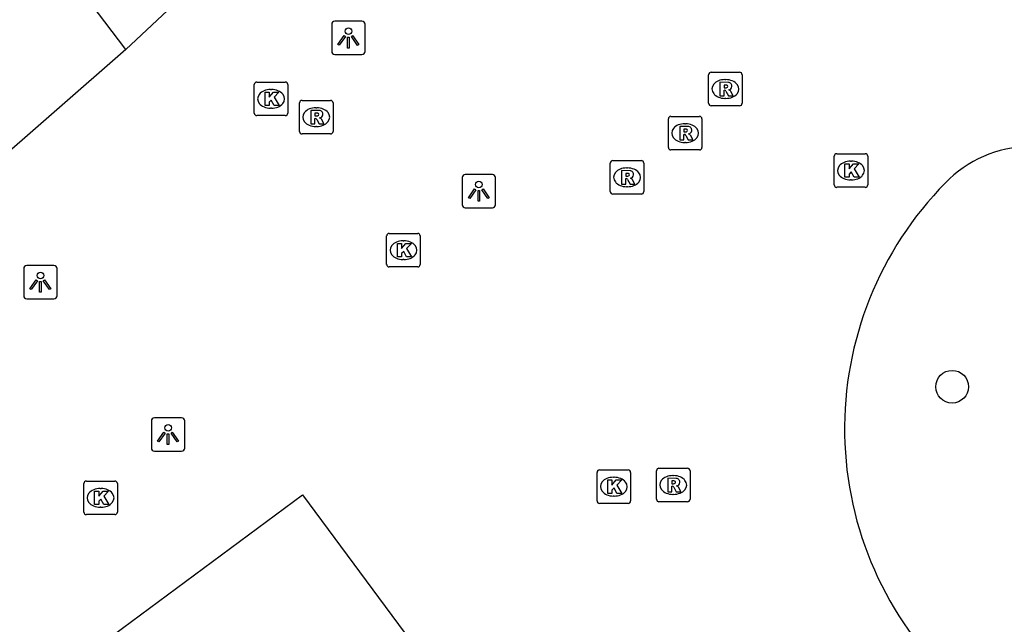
# Model space of a CAD drawing. Extents: x 161087 to 161922, y 382574 to 383873.
# Drawn here: x 161302.69 to 161332.08, y 383376.36 to 383394.39 of the extents above; entities that cross this region are included whole.
import ezdxf

# ---------------------------------------------------------------- set-up
doc = ezdxf.new("R2010")
doc.units = 0
for name, color, linetype in [('IMGEO_Boom', 7, 'Continuous'), ('IMGEO_Kolk', 7, 'Continuous'), ('IMGEO_Lichtpunt', 7, 'Continuous'), ('IMGEO_Pand', 7, 'Continuous'), ('IMGEO_Rioolput', 7, 'Continuous'), ('IMGEO_Voetgangersgebied_open', 7, 'Continuous')]:
    doc.layers.add(name, color=color, linetype=linetype)

msp = doc.modelspace()

# ---------------------------------------------------------------- linework, layer by layer
at = {"layer": 'IMGEO_Boom'}
msp.add_circle((161330.525, 383383.448), 0.489, dxfattribs=at)
at = {"layer": 'IMGEO_Kolk'}
for p, q in [((161309.769, 383392.533), (161310.621, 383392.533)), ((161309.694, 383391.607), (161309.694, 383392.459)), ((161310.182, 383392.313), (161310.207, 383392.313)), ((161310.695, 383392.459), (161310.695, 383391.607)), ((161310.205, 383391.753), (161310.18, 383391.753)), ((161310.621, 383391.533), (161309.769, 383391.533)), ((161327.005, 383389.469), (161327.005, 383390.321)), ((161327.08, 383390.395), (161327.932, 383390.395)), ((161327.493, 383390.175), (161327.518, 383390.175)), ((161328.006, 383390.321), (161328.006, 383389.469)), ((161327.516, 383389.615), (161327.491, 383389.615)), ((161327.932, 383389.395), (161327.08, 383389.395)), ((161313.646, 383387.094), (161313.646, 383387.946)), ((161313.721, 383388.02), (161314.573, 383388.02)), ((161314.134, 383387.8), (161314.159, 383387.8)), ((161314.647, 383387.946), (161314.647, 383387.094)), ((161314.157, 383387.24), (161314.132, 383387.24)), ((161314.573, 383387.02), (161313.721, 383387.02)), ((161319.925, 383380.042), (161319.925, 383380.894)), ((161320, 383380.968), (161320.852, 383380.968)), ((161320.413, 383380.748), (161320.438, 383380.748)), ((161320.926, 383380.894), (161320.926, 383380.042)), ((161304.607, 383379.708), (161304.607, 383380.56)), ((161304.682, 383380.634), (161305.534, 383380.634)), ((161305.608, 383380.56), (161305.608, 383379.708)), ((161305.095, 383380.414), (161305.12, 383380.414)), ((161320.436, 383380.188), (161320.411, 383380.188)), ((161305.118, 383379.854), (161305.093, 383379.854)), ((161320.852, 383379.968), (161320, 383379.968)), ((161305.534, 383379.634), (161304.682, 383379.634))]:
    msp.add_line(p, q, dxfattribs=at)
for points in [[(161309.769, 383392.533), (161310.621, 383392.533)], [(161309.694, 383391.607), (161309.694, 383392.459)], [(161310.015, 383392.233), (161310.138, 383392.233), (161310.138, 383392.082), (161310.268, 383392.233), (161310.432, 383392.233), (161310.286, 383392.082), (161310.439, 383391.833), (161310.287, 383391.833), (161310.202, 383391.997), (161310.138, 383391.93), (161310.138, 383391.833), (161310.015, 383391.833), (161310.015, 383392.233)], [(161310.695, 383392.459), (161310.695, 383391.607)], [(161310.621, 383391.533), (161309.769, 383391.533)], [(161327.005, 383389.469), (161327.005, 383390.321)], [(161327.08, 383390.395), (161327.932, 383390.395)], [(161328.006, 383390.321), (161328.006, 383389.469)], [(161327.326, 383390.095), (161327.449, 383390.095), (161327.449, 383389.944), (161327.579, 383390.095), (161327.743, 383390.095), (161327.597, 383389.944), (161327.75, 383389.695), (161327.598, 383389.695), (161327.513, 383389.859), (161327.449, 383389.792), (161327.449, 383389.695), (161327.326, 383389.695), (161327.326, 383390.095)], [(161327.932, 383389.395), (161327.08, 383389.395)], [(161313.646, 383387.094), (161313.646, 383387.946)], [(161313.721, 383388.02), (161314.573, 383388.02)], [(161314.647, 383387.946), (161314.647, 383387.094)], [(161313.967, 383387.72), (161314.09, 383387.72), (161314.09, 383387.569), (161314.22, 383387.72), (161314.384, 383387.72), (161314.238, 383387.569), (161314.391, 383387.32), (161314.239, 383387.32), (161314.154, 383387.484), (161314.09, 383387.417), (161314.09, 383387.32), (161313.967, 383387.32), (161313.967, 383387.72)], [(161314.573, 383387.02), (161313.721, 383387.02)], [(161319.925, 383380.042), (161319.925, 383380.894)], [(161320, 383380.968), (161320.852, 383380.968)], [(161320.926, 383380.894), (161320.926, 383380.042)], [(161304.607, 383379.708), (161304.607, 383380.56)], [(161304.682, 383380.634), (161305.534, 383380.634)], [(161305.608, 383380.56), (161305.608, 383379.708)], [(161320.246, 383380.668), (161320.369, 383380.668), (161320.369, 383380.517), (161320.499, 383380.668), (161320.663, 383380.668), (161320.517, 383380.517), (161320.67, 383380.268), (161320.518, 383380.268), (161320.433, 383380.432), (161320.369, 383380.365), (161320.369, 383380.268), (161320.246, 383380.268), (161320.246, 383380.668)], [(161304.928, 383380.334), (161305.051, 383380.334), (161305.051, 383380.183), (161305.181, 383380.334), (161305.345, 383380.334), (161305.199, 383380.183), (161305.352, 383379.934), (161305.2, 383379.934), (161305.115, 383380.098), (161305.051, 383380.031), (161305.051, 383379.934), (161304.928, 383379.934), (161304.928, 383380.334)], [(161320.852, 383379.968), (161320, 383379.968)], [(161305.534, 383379.634), (161304.682, 383379.634)]]:
    msp.add_lwpolyline(points, dxfattribs=at)
for centre, start, end in [((161309.771, 383392.457), 91.552, 178.448), ((161309.771, 383392.457), 91.552, 178.448), ((161310.619, 383392.457), 1.552, 88.448), ((161310.619, 383392.457), 1.552, 88.448), ((161309.771, 383391.609), 181.552, 268.448), ((161309.771, 383391.609), 181.552, 268.448), ((161310.619, 383391.609), 271.552, 358.448), ((161310.619, 383391.609), 271.552, 358.448), ((161327.082, 383390.319), 91.552, 178.448), ((161327.082, 383390.319), 91.552, 178.448), ((161327.93, 383390.319), 1.552, 88.448), ((161327.93, 383390.319), 1.552, 88.448), ((161327.082, 383389.471), 181.552, 268.448), ((161327.082, 383389.471), 181.552, 268.448), ((161327.93, 383389.471), 271.552, 358.448), ((161327.93, 383389.471), 271.552, 358.448), ((161313.723, 383387.944), 91.552, 178.448), ((161313.723, 383387.944), 91.552, 178.448), ((161314.571, 383387.944), 1.552, 88.448), ((161314.571, 383387.944), 1.552, 88.448), ((161313.723, 383387.096), 181.552, 268.448), ((161313.723, 383387.096), 181.552, 268.448), ((161314.571, 383387.096), 271.552, 358.448), ((161314.571, 383387.096), 271.552, 358.448), ((161320.002, 383380.892), 91.552, 178.448), ((161320.002, 383380.892), 91.552, 178.448), ((161320.85, 383380.892), 1.552, 88.448), ((161320.85, 383380.892), 1.552, 88.448), ((161304.684, 383380.558), 91.552, 178.448), ((161304.684, 383380.558), 91.552, 178.448), ((161305.532, 383380.558), 1.552, 88.448), ((161305.532, 383380.558), 1.552, 88.448), ((161320.002, 383380.044), 181.552, 268.448), ((161320.002, 383380.044), 181.552, 268.448), ((161320.85, 383380.044), 271.552, 358.448), ((161320.85, 383380.044), 271.552, 358.448), ((161304.684, 383379.71), 181.552, 268.448), ((161304.684, 383379.71), 181.552, 268.448), ((161305.532, 383379.71), 271.552, 358.448), ((161305.532, 383379.71), 271.552, 358.448)]:
    msp.add_arc(centre, 0.0765, start, end, dxfattribs=at)
for centre, major_axis, ratio, start_param, end_param in [((161310.181, 383392.033), (-0.387, 0.002), 0.722429, 4.712389, 7.853982), ((161310.206, 383392.033), (-0.39, 0.002), 0.717154, 1.570796, 4.712389), ((161327.492, 383389.895), (-0.387, 0.002), 0.722429, 4.712389, 7.853982), ((161327.517, 383389.895), (-0.39, 0.002), 0.717154, 1.570796, 4.712389), ((161314.133, 383387.52), (-0.387, 0.002), 0.722429, 4.712389, 7.853982), ((161314.158, 383387.52), (-0.39, 0.002), 0.717154, 1.570796, 4.712389), ((161320.412, 383380.468), (-0.387, 0.002), 0.722429, 4.712389, 7.853982), ((161320.437, 383380.468), (-0.39, 0.002), 0.717154, 1.570796, 4.712389), ((161305.094, 383380.134), (-0.387, 0.002), 0.722429, 4.712389, 7.853982), ((161305.119, 383380.134), (-0.39, 0.002), 0.717154, 1.570796, 4.712389)]:
    msp.add_ellipse(centre, major_axis=major_axis, ratio=ratio, start_param=start_param, end_param=end_param, dxfattribs=at)
at = {"layer": 'IMGEO_Lichtpunt'}
for p, q in [((161312.006, 383394.256), (161312.006, 383393.449)), ((161312.006, 383394.256), (161312.006, 383393.449)), ((161312.908, 383394.351), (161312.1, 383394.351)), ((161312.908, 383394.351), (161312.1, 383394.351)), ((161313.002, 383393.449), (161313.002, 383394.256)), ((161313.002, 383393.449), (161313.002, 383394.256)), ((161312.1, 383393.355), (161312.908, 383393.355)), ((161312.1, 383393.355), (161312.908, 383393.355)), ((161315.899, 383389.684), (161315.899, 383388.877)), ((161315.899, 383389.684), (161315.899, 383388.877)), ((161316.801, 383389.779), (161315.993, 383389.779)), ((161316.801, 383389.779), (161315.993, 383389.779)), ((161316.895, 383388.877), (161316.895, 383389.684)), ((161316.895, 383388.877), (161316.895, 383389.684)), ((161315.993, 383388.783), (161316.801, 383388.783)), ((161315.993, 383388.783), (161316.801, 383388.783)), ((161302.812, 383386.97), (161302.812, 383386.163)), ((161302.812, 383386.97), (161302.812, 383386.163)), ((161303.714, 383387.065), (161302.906, 383387.065)), ((161303.714, 383387.065), (161302.906, 383387.065)), ((161303.808, 383386.163), (161303.808, 383386.97)), ((161303.808, 383386.163), (161303.808, 383386.97)), ((161302.906, 383386.069), (161303.714, 383386.069)), ((161302.906, 383386.069), (161303.714, 383386.069)), ((161307.525, 383382.522), (161306.717, 383382.522)), ((161307.525, 383382.522), (161306.717, 383382.522)), ((161306.623, 383382.427), (161306.623, 383381.62)), ((161306.623, 383382.427), (161306.623, 383381.62)), ((161307.619, 383381.62), (161307.619, 383382.427)), ((161307.619, 383381.62), (161307.619, 383382.427)), ((161306.717, 383381.526), (161307.525, 383381.526)), ((161306.717, 383381.526), (161307.525, 383381.526))]:
    msp.add_line(p, q, dxfattribs=at)
for points in [[(161312.38, 383393.92), (161312.419, 383393.892), (161312.231, 383393.63), (161312.193, 383393.657), (161312.38, 383393.92)], [(161312.482, 383393.872), (161312.529, 383393.872), (161312.529, 383393.55), (161312.482, 383393.55), (161312.482, 383393.872)], [(161312.592, 383393.892), (161312.63, 383393.919), (161312.817, 383393.657), (161312.778, 383393.629), (161312.592, 383393.892)], [(161316.273, 383389.348), (161316.312, 383389.32), (161316.124, 383389.058), (161316.086, 383389.085), (161316.273, 383389.348)], [(161316.375, 383389.3), (161316.422, 383389.3), (161316.422, 383388.978), (161316.375, 383388.978), (161316.375, 383389.3)], [(161316.485, 383389.32), (161316.523, 383389.347), (161316.71, 383389.085), (161316.671, 383389.057), (161316.485, 383389.32)], [(161303.186, 383386.634), (161303.225, 383386.606), (161303.037, 383386.344), (161302.999, 383386.371), (161303.186, 383386.634)], [(161303.398, 383386.606), (161303.436, 383386.633), (161303.623, 383386.371), (161303.584, 383386.343), (161303.398, 383386.606)], [(161303.288, 383386.586), (161303.335, 383386.586), (161303.335, 383386.264), (161303.288, 383386.264), (161303.288, 383386.586)], [(161306.997, 383382.091), (161307.036, 383382.063), (161306.848, 383381.801), (161306.81, 383381.828), (161306.997, 383382.091)], [(161307.099, 383382.043), (161307.146, 383382.043), (161307.146, 383381.721), (161307.099, 383381.721), (161307.099, 383382.043)], [(161307.209, 383382.063), (161307.247, 383382.09), (161307.434, 383381.828), (161307.395, 383381.8), (161307.209, 383382.063)]]:
    msp.add_lwpolyline(points, dxfattribs=at)
for centre in [(161312.505, 383394.054), (161316.398, 383389.482), (161303.311, 383386.768), (161307.122, 383382.225)]:
    msp.add_circle(centre, 0.0994, dxfattribs=at)
for centre, start, end in [((161312.1, 383394.256), 90, 180), ((161312.1, 383394.256), 90, 180), ((161312.908, 383394.256), 0, 90), ((161312.908, 383394.256), 0, 90), ((161312.1, 383393.449), 180, 270), ((161312.1, 383393.449), 180, 270), ((161312.908, 383393.449), 270, 0), ((161312.908, 383393.449), 270, 360), ((161315.993, 383389.684), 90, 180), ((161315.993, 383389.684), 90, 180), ((161316.801, 383389.684), 0, 90), ((161316.801, 383389.684), 0, 90), ((161315.993, 383388.877), 180, 270), ((161315.993, 383388.877), 180, 270), ((161316.801, 383388.877), 270, 0), ((161316.801, 383388.877), 270, 360), ((161302.906, 383386.97), 90, 180), ((161302.906, 383386.97), 90, 180), ((161303.714, 383386.97), 0, 90), ((161303.714, 383386.97), 0, 90), ((161302.906, 383386.163), 180, 270), ((161302.906, 383386.163), 180, 270), ((161303.714, 383386.163), 270, 0), ((161303.714, 383386.163), 270, 360), ((161306.717, 383382.427), 90, 180), ((161306.717, 383382.427), 90, 180), ((161307.525, 383382.427), 0, 90), ((161307.525, 383382.427), 0, 90), ((161306.717, 383381.62), 180, 270), ((161306.717, 383381.62), 180, 270), ((161307.525, 383381.62), 270, 0), ((161307.525, 383381.62), 270, 360)]:
    msp.add_arc(centre, 0.0946, start, end, dxfattribs=at)
at = {"layer": 'IMGEO_Pand'}
for points in [[(161305.86, 383393.502), (161290.727, 383413.422), (161285.524, 383420.675)], [(161310.222, 383397.593), (161305.86, 383393.502)], [(161305.86, 383393.502), (161301.654, 383389.841)], [(161304.418, 383375.254), (161311.13, 383380.22), (161320.067, 383368.168), (161322.584, 383364.514)]]:
    msp.add_lwpolyline(points, dxfattribs=at)
at = {"layer": 'IMGEO_Rioolput'}
for p, q in [((161323.331, 383392.827), (161324.183, 383392.827)), ((161323.256, 383391.901), (161323.256, 383392.753)), ((161323.744, 383392.607), (161323.769, 383392.607)), ((161324.257, 383392.753), (161324.257, 383391.901)), ((161311.045, 383391.062), (161311.045, 383391.914)), ((161311.12, 383391.988), (161311.972, 383391.988)), ((161312.046, 383391.914), (161312.046, 383391.062)), ((161323.767, 383392.047), (161323.742, 383392.047)), ((161311.533, 383391.768), (161311.558, 383391.768)), ((161324.183, 383391.827), (161323.331, 383391.827)), ((161322.056, 383390.586), (161322.056, 383391.438)), ((161322.131, 383391.512), (161322.983, 383391.512)), ((161323.057, 383391.438), (161323.057, 383390.586)), ((161311.556, 383391.208), (161311.531, 383391.208)), ((161322.544, 383391.292), (161322.569, 383391.292)), ((161311.972, 383390.988), (161311.12, 383390.988)), ((161322.567, 383390.732), (161322.542, 383390.732)), ((161322.983, 383390.512), (161322.131, 383390.512)), ((161320.321, 383389.267), (161320.321, 383390.119)), ((161320.396, 383390.193), (161321.248, 383390.193)), ((161321.322, 383390.119), (161321.322, 383389.267)), ((161320.809, 383389.973), (161320.834, 383389.973)), ((161320.832, 383389.413), (161320.807, 383389.413)), ((161321.248, 383389.193), (161320.396, 383389.193)), ((161321.775, 383381.018), (161322.627, 383381.018)), ((161321.7, 383380.092), (161321.7, 383380.944)), ((161322.188, 383380.798), (161322.213, 383380.798)), ((161322.701, 383380.944), (161322.701, 383380.092)), ((161322.211, 383380.238), (161322.186, 383380.238)), ((161322.627, 383380.018), (161321.775, 383380.018))]:
    msp.add_line(p, q, dxfattribs=at)
for points in [[(161323.331, 383392.827), (161324.183, 383392.827)], [(161323.256, 383391.901), (161323.256, 383392.753)], [(161323.845, 383392.525), (161323.593, 383392.527), (161323.593, 383392.127)], [(161324.257, 383392.753), (161324.257, 383391.901)], [(161323.593, 383392.127), (161323.717, 383392.127), (161323.717, 383392.289), (161323.728, 383392.289)], [(161323.771, 383392.446), (161323.717, 383392.446), (161323.717, 383392.365)], [(161323.717, 383392.365), (161323.769, 383392.365)], [(161323.775, 383392.26), (161323.846, 383392.127), (161323.986, 383392.127), (161323.921, 383392.253)], [(161311.045, 383391.062), (161311.045, 383391.914)], [(161311.12, 383391.988), (161311.972, 383391.988)], [(161312.046, 383391.914), (161312.046, 383391.062)], [(161311.634, 383391.686), (161311.382, 383391.688), (161311.382, 383391.288)], [(161311.56, 383391.607), (161311.506, 383391.607), (161311.506, 383391.526)], [(161324.183, 383391.827), (161323.331, 383391.827)], [(161311.382, 383391.288), (161311.506, 383391.288), (161311.506, 383391.45), (161311.517, 383391.45)], [(161311.506, 383391.526), (161311.558, 383391.526)], [(161311.564, 383391.421), (161311.635, 383391.288), (161311.775, 383391.288), (161311.71, 383391.414)], [(161322.056, 383390.586), (161322.056, 383391.438)], [(161322.131, 383391.512), (161322.983, 383391.512)], [(161323.057, 383391.438), (161323.057, 383390.586)], [(161322.645, 383391.21), (161322.393, 383391.212), (161322.393, 383390.812)], [(161322.571, 383391.131), (161322.517, 383391.131), (161322.517, 383391.05)], [(161322.517, 383391.05), (161322.569, 383391.05)], [(161311.972, 383390.988), (161311.12, 383390.988)], [(161322.393, 383390.812), (161322.517, 383390.812), (161322.517, 383390.974), (161322.528, 383390.974)], [(161322.575, 383390.945), (161322.646, 383390.812), (161322.786, 383390.812), (161322.721, 383390.938)], [(161322.983, 383390.512), (161322.131, 383390.512)], [(161320.321, 383389.267), (161320.321, 383390.119)], [(161320.396, 383390.193), (161321.248, 383390.193)], [(161321.322, 383390.119), (161321.322, 383389.267)], [(161320.91, 383389.891), (161320.658, 383389.893), (161320.658, 383389.493)], [(161320.658, 383389.493), (161320.782, 383389.493), (161320.782, 383389.655), (161320.793, 383389.655)], [(161320.836, 383389.812), (161320.782, 383389.812), (161320.782, 383389.731)], [(161320.782, 383389.731), (161320.834, 383389.731)], [(161320.84, 383389.626), (161320.911, 383389.493), (161321.051, 383389.493), (161320.986, 383389.619)], [(161321.248, 383389.193), (161320.396, 383389.193)], [(161321.775, 383381.018), (161322.627, 383381.018)], [(161321.7, 383380.092), (161321.7, 383380.944)], [(161322.289, 383380.716), (161322.037, 383380.718), (161322.037, 383380.318)], [(161322.701, 383380.944), (161322.701, 383380.092)], [(161322.037, 383380.318), (161322.161, 383380.318), (161322.161, 383380.48), (161322.172, 383380.48)], [(161322.215, 383380.637), (161322.161, 383380.637), (161322.161, 383380.556)], [(161322.161, 383380.556), (161322.213, 383380.556)], [(161322.219, 383380.451), (161322.29, 383380.318), (161322.43, 383380.318), (161322.365, 383380.444)], [(161322.627, 383380.018), (161321.775, 383380.018)]]:
    msp.add_lwpolyline(points, dxfattribs=at)
for centre, radius, start, end in [((161323.333, 383392.751), 0.0765, 91.552, 178.448), ((161323.333, 383392.751), 0.0765, 91.552, 178.448), ((161324.181, 383392.751), 0.0765, 1.552, 88.448), ((161324.181, 383392.751), 0.0765, 1.552, 88.448), ((161323.844, 383392.415), 0.109, 350.3612, 89.416), ((161323.727, 383392.236), 0.0533, 26.0293, 88.6989), ((161323.753, 383392.554), 0.19, 274.7715, 282.9687), ((161323.777, 383392.35), 0.0964, 77.0061, 93.1865), ((161323.791, 383392.407), 0.0378, 276.6634, 79.6772), ((161323.842, 383392.415), 0.112, 277.5842, 350.9817), ((161323.826, 383392.2), 0.108, 29.5134, 73.7905), ((161311.122, 383391.912), 0.0765, 91.552, 178.448), ((161311.122, 383391.912), 0.0765, 91.552, 178.448), ((161311.97, 383391.912), 0.0765, 1.552, 88.448), ((161311.97, 383391.912), 0.0765, 1.552, 88.448), ((161323.333, 383391.903), 0.0765, 181.552, 268.448), ((161323.333, 383391.903), 0.0765, 181.552, 268.448), ((161324.181, 383391.903), 0.0765, 271.552, 358.448), ((161324.181, 383391.903), 0.0765, 271.552, 358.448), ((161311.566, 383391.511), 0.0964, 77.0061, 93.1865), ((161311.58, 383391.568), 0.0378, 276.6634, 79.6772), ((161311.633, 383391.576), 0.109, 350.3612, 89.416), ((161311.516, 383391.397), 0.0533, 26.0293, 88.6989), ((161311.542, 383391.715), 0.19, 274.7715, 282.9687), ((161311.631, 383391.576), 0.112, 277.5842, 350.9817), ((161311.615, 383391.361), 0.108, 29.5134, 73.7905), ((161322.133, 383391.436), 0.0765, 91.552, 178.448), ((161322.133, 383391.436), 0.0765, 91.552, 178.448), ((161322.981, 383391.436), 0.0765, 1.552, 88.448), ((161322.981, 383391.436), 0.0765, 1.552, 88.448), ((161311.122, 383391.064), 0.0765, 181.552, 268.448), ((161311.122, 383391.064), 0.0765, 181.552, 268.448), ((161311.97, 383391.064), 0.0765, 271.552, 358.448), ((161311.97, 383391.064), 0.0765, 271.552, 358.448), ((161322.553, 383391.239), 0.19, 274.7715, 282.9687), ((161322.577, 383391.035), 0.0964, 77.0061, 93.1865), ((161322.591, 383391.092), 0.0378, 276.6634, 79.6772), ((161322.644, 383391.1), 0.109, 350.3612, 89.416), ((161322.642, 383391.1), 0.112, 277.5842, 350.9817), ((161322.527, 383390.921), 0.0533, 26.0293, 88.6989), ((161322.626, 383390.885), 0.108, 29.5134, 73.7905), ((161322.133, 383390.588), 0.0765, 181.552, 268.448), ((161322.133, 383390.588), 0.0765, 181.552, 268.448), ((161322.981, 383390.588), 0.0765, 271.552, 358.448), ((161322.981, 383390.588), 0.0765, 271.552, 358.448), ((161320.398, 383390.117), 0.0765, 91.552, 178.448), ((161320.398, 383390.117), 0.0765, 91.552, 178.448), ((161321.246, 383390.117), 0.0765, 1.552, 88.448), ((161321.246, 383390.117), 0.0765, 1.552, 88.448), ((161320.909, 383389.781), 0.109, 350.3612, 89.416), ((161320.792, 383389.602), 0.0533, 26.0293, 88.6989), ((161320.818, 383389.92), 0.19, 274.7715, 282.9687), ((161320.842, 383389.716), 0.0964, 77.0061, 93.1865), ((161320.856, 383389.773), 0.0378, 276.6634, 79.6772), ((161320.907, 383389.781), 0.112, 277.5842, 350.9817), ((161320.891, 383389.566), 0.108, 29.5134, 73.7905), ((161320.398, 383389.269), 0.0765, 181.552, 268.448), ((161320.398, 383389.269), 0.0765, 181.552, 268.448), ((161321.246, 383389.269), 0.0765, 271.552, 358.448), ((161321.246, 383389.269), 0.0765, 271.552, 358.448), ((161321.777, 383380.942), 0.0765, 91.552, 178.448), ((161321.777, 383380.942), 0.0765, 91.552, 178.448), ((161322.625, 383380.942), 0.0765, 1.552, 88.448), ((161322.625, 383380.942), 0.0765, 1.552, 88.448), ((161322.288, 383380.606), 0.109, 350.3612, 89.416), ((161322.171, 383380.427), 0.0533, 26.0293, 88.6989), ((161322.197, 383380.745), 0.19, 274.7715, 282.9687), ((161322.221, 383380.541), 0.0964, 77.0061, 93.1865), ((161322.235, 383380.598), 0.0378, 276.6634, 79.6772), ((161322.286, 383380.606), 0.112, 277.5842, 350.9817), ((161322.27, 383380.391), 0.108, 29.5134, 73.7905), ((161321.777, 383380.094), 0.0765, 181.552, 268.448), ((161321.777, 383380.094), 0.0765, 181.552, 268.448), ((161322.625, 383380.094), 0.0765, 271.552, 358.448), ((161322.625, 383380.094), 0.0765, 271.552, 358.448)]:
    msp.add_arc(centre, radius, start, end, dxfattribs=at)
for centre, major_axis, ratio, start_param, end_param in [((161323.743, 383392.327), (-0.387, 0.002), 0.722429, 4.712389, 7.853982), ((161323.768, 383392.327), (-0.39, 0.002), 0.717154, 1.570796, 4.712389), ((161311.532, 383391.488), (-0.387, 0.002), 0.722429, 4.712389, 7.853982), ((161311.557, 383391.488), (-0.39, 0.002), 0.717154, 1.570796, 4.712389), ((161322.543, 383391.012), (-0.387, 0.002), 0.722429, 4.712389, 7.853982), ((161322.568, 383391.012), (-0.39, 0.002), 0.717154, 1.570796, 4.712389), ((161320.808, 383389.693), (-0.387, 0.002), 0.722429, 4.712389, 7.853982), ((161320.833, 383389.693), (-0.39, 0.002), 0.717154, 1.570796, 4.712389), ((161322.187, 383380.518), (-0.387, 0.002), 0.722429, 4.712389, 7.853982), ((161322.212, 383380.518), (-0.39, 0.002), 0.717154, 1.570796, 4.712389)]:
    msp.add_ellipse(centre, major_axis=major_axis, ratio=ratio, start_param=start_param, end_param=end_param, dxfattribs=at)
at = {"layer": 'IMGEO_Voetgangersgebied_open'}
for centre, radius, start, end in [((161332.874, 383387.071), 3.54, 45.6073, 136.0798), ((161337.738, 383382.199), 10.424, 135.3387, 226.6823)]:
    msp.add_arc(centre, radius, start, end, dxfattribs=at)

doc.saveas('drawing.dxf')
